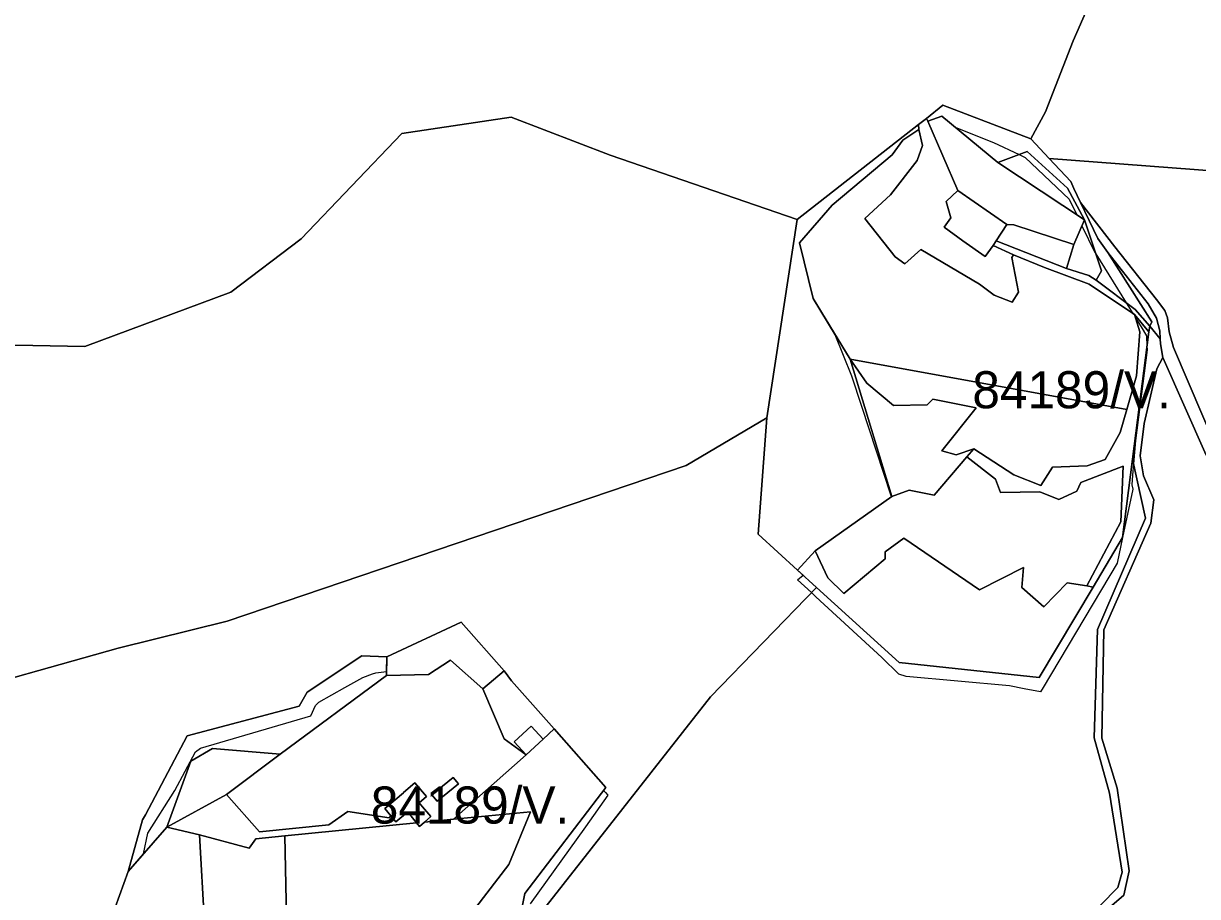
# Model space of a CAD drawing. Extents: x -477304 to -465429, y -1159113 to -1149210.
# Drawn here: x -472450.9 to -471975.9, y -1150947.2 to -1150594.2 of the extents above; entities that cross this region are included whole.
import ezdxf

# ---------------------------------------------------------------- set-up
doc = ezdxf.new("R2010")
doc.units = 0
for name, color, linetype in [('BPEJ_s', 7, 'Continuous'), ('ostatni_s', 7, 'Continuous'), ('PUPFL_s', 7, 'Continuous'), ('trav_porost_s', 7, 'Continuous')]:
    doc.layers.add(name, color=color, linetype=linetype)

msp = doc.modelspace()

# ---------------------------------------------------------------- linework, layer by layer
at = {"layer": 'BPEJ_s'}
msp.add_lwpolyline([(-472079.33, -1150631.66), (-472073.95, -1150636.09), (-472068.23, -1150638.38), (-472058.37, -1150642.33), (-472048.02, -1150647.16), (-472045.57, -1150648.3), (-472027.86, -1150665.15), (-472024.86, -1150671.33), (-472021.58, -1150673.5), (-472022.63, -1150675.94), (-472017.41, -1150686.7), (-472017, -1150687.36), (-472004.72, -1150707.16), (-472002.04, -1150711.48), (-472001.43, -1150711.89), (-472001.05, -1150713.08), (-471998.68, -1150716.89), (-471996.5, -1150720.4), (-471996.35, -1150724.6), (-471996.29, -1150726.16), (-472000.98, -1150762.85), (-472001.76, -1150772.2), (-472002.14, -1150776.76), (-472002.48, -1150780.77), (-472002.05, -1150782.48), (-472006.25, -1150802.06), (-472008.45, -1150812.34), (-472038.32, -1150862.68), (-472039.39, -1150864.49), (-472046.06, -1150863.19), (-472051.97, -1150862.04), (-472093.78, -1150858.2), (-472096.76, -1150857.35), (-472103.59, -1150850.55), (-472130.25, -1150825.99), (-472132.08, -1150824.31), (-472137.66, -1150819.17), (-472135.39, -1150817.29), (-472137.69, -1150815.19), (-472130.62, -1150807.43), (-472099.66, -1150785.5), (-472099.77, -1150785.19), (-472111.69, -1150749.11), (-472115.75, -1150736.83), (-472122.43, -1150720.12), (-472131.44, -1150705.31), (-472136.91, -1150682.79), (-472123.69, -1150667.62), (-472099.44, -1150647.21), (-472095.12, -1150641.33), (-472088.6, -1150637.04), (-472088.78, -1150634.95), (-472085.47, -1150632.51), (-472085, -1150633.6)], close=True, dxfattribs=at)
for points in [[(-472115.75, -1150736.83), (-472122.43, -1150720.12), (-472131.44, -1150705.31), (-472136.91, -1150682.79), (-472123.69, -1150667.62), (-472099.44, -1150647.21), (-472095.12, -1150641.33), (-472088.6, -1150637.04), (-472088.78, -1150634.95), (-472085.47, -1150632.51), (-472085, -1150633.6), (-472079.33, -1150631.66), (-472073.95, -1150636.09), (-472068.23, -1150638.38), (-472058.37, -1150642.33), (-472048.02, -1150647.16), (-472045.57, -1150648.3), (-472027.86, -1150665.15), (-472024.86, -1150671.33), (-472021.58, -1150673.5), (-472022.63, -1150675.94), (-472017.41, -1150686.7), (-472017, -1150687.36), (-472004.72, -1150707.16), (-472002.04, -1150711.48), (-472001.43, -1150711.89), (-472001.05, -1150713.08), (-471998.68, -1150716.89), (-471996.5, -1150720.4), (-471996.35, -1150724.6), (-471996.29, -1150726.16), (-472000.98, -1150762.85), (-472001.76, -1150772.2), (-472002.14, -1150776.76), (-472002.48, -1150780.77), (-472002.05, -1150782.48), (-472006.25, -1150802.06), (-472008.45, -1150812.34), (-472038.32, -1150862.68), (-472039.39, -1150864.49), (-472046.06, -1150863.19), (-472051.97, -1150862.04), (-472093.78, -1150858.2), (-472096.76, -1150857.35), (-472103.59, -1150850.55), (-472130.25, -1150825.99), (-472132.08, -1150824.31), (-472137.66, -1150819.17), (-472135.39, -1150817.29), (-472137.69, -1150815.19), (-472130.62, -1150807.43), (-472099.66, -1150785.5), (-472099.77, -1150785.19), (-472111.69, -1150749.11), (-472115.75, -1150736.83)], [(-472413.83, -1150951.62), (-472408.54, -1150937.09), (-472402.27, -1150929.92), (-472400.53, -1150921.56), (-472389.65, -1150904.28), (-472381.33, -1150888.71), (-472379.2, -1150887.21), (-472334.61, -1150874.2), (-472332.69, -1150869.94), (-472331.41, -1150868.66), (-472320.83, -1150862.73), (-472313.5, -1150858.63), (-472309.7, -1150857.21), (-472308.37, -1150856.71), (-472304, -1150856.27), (-472303.86, -1150850.29), (-472273.74, -1150836.3), (-472256.43, -1150855.91), (-472253.36, -1150860.04), (-472236.22, -1150879.45), (-472215.29, -1150903.16), (-472216.21, -1150904.36), (-472215.44, -1150905.2), (-472214.51, -1150906.2), (-472223.47, -1150918.99), (-472245.87, -1150950.14)], [(-472413.83, -1150951.62), (-472408.54, -1150937.09), (-472402.27, -1150929.92), (-472400.53, -1150921.56), (-472389.65, -1150904.28), (-472381.33, -1150888.71), (-472379.2, -1150887.21), (-472334.61, -1150874.2), (-472332.69, -1150869.94), (-472331.41, -1150868.66), (-472320.83, -1150862.73), (-472313.5, -1150858.63), (-472309.7, -1150857.21), (-472308.37, -1150856.71), (-472304, -1150856.27), (-472303.86, -1150850.29), (-472273.74, -1150836.3), (-472256.43, -1150855.91), (-472253.36, -1150860.04)], [(-472253.36, -1150860.04), (-472236.22, -1150879.45), (-472215.29, -1150903.16), (-472216.21, -1150904.36), (-472215.44, -1150905.2), (-472214.51, -1150906.2), (-472223.47, -1150918.99), (-472245.87, -1150950.14)]]:
    msp.add_lwpolyline(points, dxfattribs=at)
at = {"layer": 'ostatni_s'}
for points in [[(-472001.16, -1150709.85), (-472016.93, -1150697.93), (-472014.75, -1150694.16), (-472021.58, -1150673.5), (-472028.42, -1150660.74), (-472044.81, -1150645.98), (-472056.67, -1150650.33), (-472079.33, -1150631.66), (-472085, -1150633.6), (-472085.47, -1150632.51), (-472078.89, -1150627.19), (-472043.27, -1150640.86), (-472035.84, -1150648.76), (-472027.15, -1150658), (-472025.96, -1150660.82), (-472023.21, -1150666.54), (-472016.23, -1150681.07), (-472012.2, -1150686.81), (-471994.36, -1150714.85), (-471995.15, -1150716.59)], [(-472056.67, -1150650.33), (-472044.81, -1150645.98), (-472028.42, -1150660.74), (-472021.58, -1150673.5)], [(-472072.86, -1150661.68), (-472053, -1150675.49), (-472057.37, -1150682.06), (-472058.61, -1150683.93), (-472061.84, -1150688.43), (-472070.78, -1150682.02), (-472078.41, -1150676.53), (-472075.67, -1150672.72), (-472077.62, -1150666.2)], [(-472016.93, -1150697.93), (-472019.9, -1150696.1), (-472028.84, -1150693.28), (-472025.88, -1150683.49), (-472021.58, -1150673.5), (-472014.75, -1150694.16)], [(-472001.16, -1150709.85), (-471995.15, -1150716.59), (-471995.62, -1150718.9), (-472001.43, -1150711.89), (-472019.67, -1150699.6), (-472037.84, -1150692.88), (-472050.28, -1150687.75), (-472058.61, -1150683.93), (-472057.37, -1150682.06), (-472028.84, -1150693.28), (-472019.9, -1150696.1), (-472016.93, -1150697.93)], [(-472001.43, -1150711.89), (-471995.62, -1150718.9), (-472002.19, -1150770.28), (-472006.25, -1150802.06), (-472018.06, -1150822.05), (-472020.7, -1150821.52), (-472006.95, -1150795.71), (-472006.01, -1150773.13), (-472023.11, -1150779.83), (-472024.67, -1150783.33), (-472031.99, -1150786.68), (-472039.68, -1150783.54), (-472055.53, -1150783.77), (-472057.55, -1150778.48), (-472069.19, -1150769.46), (-472066.33, -1150766.1), (-472050.14, -1150776.66), (-472039.28, -1150781), (-472034.53, -1150773.52), (-472020.5, -1150772.98), (-472013.26, -1150770.51), (-472007.19, -1150759.58), (-472004.48, -1150750.29), (-472000.51, -1150736.7), (-471999.19, -1150718.83)], [(-472245.5, -1150878.27), (-472240.6, -1150883.53), (-472247.45, -1150889.91), (-472252.35, -1150884.65)], [(-472289.48, -1150910.91), (-472286.07, -1150914.9), (-472288.61, -1150917.08), (-472290.66, -1150918.83), (-472291.85, -1150917.4), (-472294.05, -1150914.76), (-472295.47, -1150913.04), (-472300.25, -1150917.01), (-472302.23, -1150914.62), (-472304.71, -1150911.63), (-472297.06, -1150905.24), (-472297.17, -1150905.1), (-472292.5, -1150901.2), (-472287.78, -1150906.82), (-472290.8, -1150909.38)], [(-472277, -1150899.12), (-472274.89, -1150901.68), (-472283.54, -1150908.64), (-472285.62, -1150906.09)]]:
    msp.add_lwpolyline(points, close=True, dxfattribs=at)
for points in [[(-471972.33, -1150768.74), (-471989.93, -1150729.27), (-471990.88, -1150723.7), (-471990.97, -1150721.73), (-471991.11, -1150718.46), (-471992.43, -1150713.29), (-471995.79, -1150707.54), (-472012.2, -1150686.81), (-472016.23, -1150681.07), (-472023.21, -1150666.54), (-472009.39, -1150684.49), (-471992.42, -1150705.83), (-471989.07, -1150710.16), (-471988, -1150713.2), (-471987.35, -1150718.8), (-471985.66, -1150725.19), (-471967.81, -1150766.82)], [(-472015.17, -1150950.67), (-472008.08, -1150943.54), (-472006.38, -1150937.3), (-472011.45, -1150905.36), (-472017.74, -1150883), (-472016.32, -1150839.19), (-471996.89, -1150794.18), (-472002.19, -1150770.28), (-471995.62, -1150718.9), (-471995.15, -1150716.59), (-471990.97, -1150721.73), (-471990.88, -1150723.7), (-471989.93, -1150729.27), (-471992.39, -1150733.8), (-471997.41, -1150755.98), (-471999.02, -1150768.94), (-471997.7, -1150777.07), (-471993.55, -1150786.79), (-471994.81, -1150796.2), (-472013.73, -1150839.41), (-472014.59, -1150883.17), (-472008.42, -1150903.45), (-472003.49, -1150936.81), (-472005.63, -1150946.67), (-472012.37, -1150952.43)]]:
    msp.add_lwpolyline(points, dxfattribs=at)
at = {"layer": 'PUPFL_s'}
for points in [[(-471748.01, -1150670.55), (-472035.84, -1150648.76), (-472043.27, -1150640.86), (-472037.4, -1150629.83), (-472026.25, -1150601.23), (-472016.94, -1150579.83), (-471986.03, -1150495.18), (-471982.97, -1150486.6), (-471980.57, -1150429.23), (-471991.09, -1150374.9), (-471993.59, -1150363.43), (-471998.26, -1150341.73), (-472015.09, -1150293.26), (-471978.09, -1150311.03), (-471962.31, -1150318.27)], [(-472474.6, -1150581.97), (-472427.04, -1150575.2), (-472360, -1150564.11), (-472341.07, -1150561.59), (-472304.15, -1150552.49), (-472181.36, -1150520.13), (-471986.03, -1150495.18), (-472016.94, -1150579.83), (-472026.25, -1150601.23), (-472037.4, -1150629.83), (-472043.27, -1150640.86), (-472078.89, -1150627.19), (-472085.47, -1150632.51), (-472088.78, -1150634.95), (-472137.89, -1150673.47), (-472213.47, -1150647.35), (-472253.52, -1150632.06), (-472297.78, -1150638.59), (-472338.45, -1150681.19), (-472366.98, -1150702.74), (-472426.02, -1150724.76), (-472447.12, -1150724.43), (-472512.38, -1150723.17)], [(-472512.38, -1150723.17), (-472447.12, -1150724.43), (-472426.02, -1150724.76), (-472366.98, -1150702.74), (-472338.45, -1150681.19), (-472297.78, -1150638.59), (-472253.52, -1150632.06), (-472213.47, -1150647.35), (-472137.89, -1150673.47), (-472150.12, -1150753.67), (-472182.72, -1150772.9), (-472368.48, -1150835.88), (-472412.5, -1150846.83), (-472486.4, -1150867.47)], [(-472012.37, -1150952.43), (-472005.63, -1150946.67), (-472003.49, -1150936.81), (-472008.42, -1150903.45), (-472014.59, -1150883.17), (-472013.73, -1150839.41), (-471994.81, -1150796.2), (-471993.55, -1150786.79), (-471997.7, -1150777.07), (-471999.02, -1150768.94), (-471997.41, -1150755.98), (-471992.39, -1150733.8), (-471989.93, -1150729.27), (-471972.33, -1150768.74)], [(-472486.4, -1150867.47), (-472412.5, -1150846.83), (-472368.48, -1150835.88), (-472182.72, -1150772.9), (-472150.12, -1150753.67), (-472153.65, -1150800.65), (-472137.69, -1150815.19), (-472130.01, -1150822.18), (-472172.9, -1150866.43), (-472256.63, -1150973.12)], [(-472256.63, -1150973.12), (-472172.9, -1150866.43), (-472130.01, -1150822.18), (-472096.64, -1150852.57), (-472040.01, -1150858.68), (-472018.06, -1150822.05), (-472006.25, -1150802.06), (-472002.19, -1150770.28), (-471996.89, -1150794.18), (-472016.32, -1150839.19), (-472017.74, -1150883), (-472011.45, -1150905.36), (-472006.38, -1150937.3), (-472008.08, -1150943.54), (-472015.17, -1150950.67)]]:
    msp.add_lwpolyline(points, dxfattribs=at)
for points in [[(-472137.69, -1150815.19), (-472153.65, -1150800.65), (-472150.12, -1150753.67), (-472137.89, -1150673.47), (-472088.78, -1150634.95), (-472088.6, -1150637.04), (-472095.12, -1150641.33), (-472099.44, -1150647.21), (-472123.69, -1150667.62), (-472136.91, -1150682.79), (-472131.44, -1150705.31), (-472116.46, -1150729.94), (-472099.57, -1150785.43), (-472130.62, -1150807.43)], [(-471992.42, -1150705.83), (-472009.39, -1150684.49), (-472023.21, -1150666.54), (-472025.96, -1150660.82), (-472027.15, -1150658), (-472035.84, -1150648.76), (-471748.01, -1150670.55), (-471749.35, -1150687.64), (-471782.5, -1150801.55), (-471953.62, -1150803.16), (-471955.8, -1150799.47), (-471962.01, -1150782.82), (-471967.81, -1150766.82), (-471985.66, -1150725.19), (-471987.35, -1150718.8), (-471988, -1150713.2), (-471989.07, -1150710.16)], [(-471992.43, -1150713.29), (-471991.11, -1150718.46), (-471990.97, -1150721.73), (-471995.15, -1150716.59), (-471994.36, -1150714.85), (-472012.2, -1150686.81), (-471995.79, -1150707.54)], [(-472339.36, -1150870.23), (-472384.67, -1150882.25), (-472401.51, -1150914.18), (-472402.72, -1150916.16), (-472408.54, -1150937.09), (-472413.83, -1150951.62), (-472409.16, -1150981.78), (-472407.74, -1150994.94), (-472370.13, -1150981.25), (-472318.12, -1150981.78), (-472311.62, -1150979.72), (-472275.59, -1150964.16), (-472249.97, -1150955.53), (-472248.07, -1150946.03), (-472215.29, -1150903.16), (-472236.22, -1150879.45), (-472253.36, -1150860.04), (-472256.43, -1150855.91), (-472273.74, -1150836.3), (-472303.86, -1150850.29), (-472313.91, -1150849.82), (-472336.13, -1150864.58)], [(-472339.36, -1150870.23), (-472336.13, -1150864.58), (-472313.91, -1150849.82), (-472303.86, -1150850.29), (-472304.04, -1150857.88), (-472346.97, -1150889.66), (-472374.42, -1150887.4), (-472383.14, -1150892.48), (-472392.88, -1150919.19), (-472408.54, -1150937.09), (-472402.72, -1150916.16), (-472401.51, -1150914.18), (-472384.67, -1150882.25)]]:
    msp.add_lwpolyline(points, close=True, dxfattribs=at)
at = {"layer": 'trav_porost_s'}
for points in [[(-472070.78, -1150682.02), (-472061.84, -1150688.43), (-472058.61, -1150683.93), (-472050.28, -1150687.75), (-472050.96, -1150688.75), (-472048.34, -1150702.78), (-472050.91, -1150706.85), (-472058.13, -1150704.01), (-472064.14, -1150699.6), (-472087.81, -1150685.49), (-472094.26, -1150691.41), (-472098.15, -1150688.56), (-472110.52, -1150673.08), (-472100.12, -1150663.5), (-472089.25, -1150649.59), (-472087.1, -1150643.51), (-472088.6, -1150637.04), (-472088.78, -1150634.95), (-472085.47, -1150632.51), (-472085, -1150633.6), (-472072.86, -1150661.68), (-472077.62, -1150666.2), (-472075.67, -1150672.72), (-472078.41, -1150676.53)], [(-472056.67, -1150650.33), (-472021.58, -1150673.5), (-472025.88, -1150683.49), (-472050.15, -1150675.61), (-472053, -1150675.49), (-472072.86, -1150661.68), (-472085, -1150633.6), (-472079.33, -1150631.66)], [(-472064.14, -1150699.6), (-472058.13, -1150704.01), (-472050.91, -1150706.85), (-472048.34, -1150702.78), (-472050.96, -1150688.75), (-472050.28, -1150687.75), (-472037.84, -1150692.88), (-472019.67, -1150699.6), (-472001.43, -1150711.89), (-471999.19, -1150718.83), (-472000.51, -1150736.7), (-472004.48, -1150750.29), (-472116.46, -1150729.94), (-472131.44, -1150705.31), (-472136.91, -1150682.79), (-472123.69, -1150667.62), (-472099.44, -1150647.21), (-472095.12, -1150641.33), (-472088.6, -1150637.04), (-472087.1, -1150643.51), (-472089.25, -1150649.59), (-472100.12, -1150663.5), (-472110.52, -1150673.08), (-472098.15, -1150688.56), (-472094.26, -1150691.41), (-472087.81, -1150685.49)], [(-472050.15, -1150675.61), (-472025.88, -1150683.49), (-472028.84, -1150693.28), (-472057.37, -1150682.06), (-472053, -1150675.49)], [(-472099.57, -1150785.43), (-472116.46, -1150729.94), (-472109.67, -1150739.56), (-472098.91, -1150748.58), (-472085.22, -1150748.35), (-472082.99, -1150746.08), (-472065.47, -1150749.52), (-472079.28, -1150766.99), (-472073.5, -1150768.54), (-472066.33, -1150766.1), (-472069.19, -1150769.46), (-472082.41, -1150784.95), (-472092.52, -1150782.89)], [(-472065.47, -1150749.52), (-472082.99, -1150746.08), (-472085.22, -1150748.35), (-472098.91, -1150748.58), (-472109.67, -1150739.56), (-472116.46, -1150729.94), (-472004.48, -1150750.29), (-472007.19, -1150759.58), (-472013.26, -1150770.51), (-472020.5, -1150772.98), (-472034.53, -1150773.52), (-472039.28, -1150781), (-472050.14, -1150776.66), (-472066.33, -1150766.1), (-472073.5, -1150768.54), (-472079.28, -1150766.99)], [(-472082.41, -1150784.95), (-472069.19, -1150769.46), (-472057.55, -1150778.48), (-472055.53, -1150783.77), (-472039.68, -1150783.54), (-472031.99, -1150786.68), (-472024.67, -1150783.33), (-472023.11, -1150779.83), (-472006.01, -1150773.13), (-472006.95, -1150795.71), (-472020.7, -1150821.52), (-472028.58, -1150820.35), (-472038.04, -1150829.99), (-472046.97, -1150822.23), (-472046.33, -1150814.17), (-472064.02, -1150823.23), (-472094.7, -1150802.24), (-472102.22, -1150807.76), (-472102.28, -1150810.7), (-472118.91, -1150824.7), (-472125.49, -1150818.29), (-472130.62, -1150807.43), (-472099.57, -1150785.43), (-472092.52, -1150782.89)], [(-472018.06, -1150822.05), (-472040.01, -1150858.68), (-472096.64, -1150852.57), (-472130.01, -1150822.18), (-472137.69, -1150815.19), (-472130.62, -1150807.43), (-472125.49, -1150818.29), (-472118.91, -1150824.7), (-472102.28, -1150810.7), (-472102.22, -1150807.76), (-472094.7, -1150802.24), (-472064.02, -1150823.23), (-472046.33, -1150814.17), (-472046.97, -1150822.23), (-472038.04, -1150829.99), (-472028.58, -1150820.35), (-472020.7, -1150821.52)], [(-472303.86, -1150850.29), (-472273.74, -1150836.3), (-472256.43, -1150855.91), (-472265.02, -1150863.23), (-472278.12, -1150851.59), (-472287.05, -1150857.41), (-472304.04, -1150857.88)], [(-472276.92, -1150915.92), (-472288.61, -1150917.08), (-472286.07, -1150914.9), (-472289.48, -1150910.91), (-472290.8, -1150909.38), (-472287.78, -1150906.82), (-472292.5, -1150901.2), (-472297.17, -1150905.1), (-472297.06, -1150905.24), (-472304.71, -1150911.63), (-472302.23, -1150914.62), (-472302.95, -1150915.33), (-472319.58, -1150912.86), (-472327.37, -1150918.27), (-472355.37, -1150921), (-472368.76, -1150905.98), (-472346.97, -1150889.66), (-472304.04, -1150857.88), (-472287.05, -1150857.41), (-472278.12, -1150851.59), (-472265.02, -1150863.23), (-472256.35, -1150883.45), (-472247.45, -1150889.91)], [(-472265.02, -1150863.23), (-472256.43, -1150855.91), (-472253.36, -1150860.04), (-472236.22, -1150879.45), (-472240.6, -1150883.53), (-472245.5, -1150878.27), (-472252.35, -1150884.65), (-472247.45, -1150889.91), (-472256.35, -1150883.45)], [(-472409.16, -1150981.78), (-472385.5, -1150976.96), (-472378.63, -1150976.55), (-472343.98, -1150975.66), (-472330.23, -1150970.61), (-472276.74, -1150963.19), (-472254.53, -1150934.27), (-472245.71, -1150912.98), (-472276.92, -1150915.92), (-472247.45, -1150889.91), (-472240.6, -1150883.53), (-472236.22, -1150879.45), (-472215.29, -1150903.16), (-472248.07, -1150946.03), (-472249.97, -1150955.53), (-472275.59, -1150964.16), (-472311.62, -1150979.72), (-472318.12, -1150981.78), (-472370.13, -1150981.25), (-472407.74, -1150994.94)], [(-472368.76, -1150905.98), (-472392.88, -1150919.19), (-472383.14, -1150892.48), (-472374.42, -1150887.4), (-472346.97, -1150889.66)], [(-472277, -1150899.12), (-472285.62, -1150906.09), (-472283.54, -1150908.64), (-472274.89, -1150901.68)], [(-472359.5, -1150927.71), (-472379.71, -1150922.24), (-472392.88, -1150919.19), (-472368.76, -1150905.98), (-472355.37, -1150921), (-472327.37, -1150918.27), (-472319.58, -1150912.86), (-472302.95, -1150915.33), (-472302.23, -1150914.62), (-472300.25, -1150917.01), (-472295.47, -1150913.04), (-472294.05, -1150914.76), (-472291.85, -1150917.4), (-472345.06, -1150922.67), (-472356.79, -1150923.83)], [(-472345.06, -1150922.67), (-472291.85, -1150917.4), (-472290.66, -1150918.83), (-472288.61, -1150917.08), (-472276.92, -1150915.92), (-472245.71, -1150912.98), (-472254.53, -1150934.27), (-472276.74, -1150963.19), (-472330.23, -1150970.61), (-472343.98, -1150975.66)], [(-472392.88, -1150919.19), (-472379.71, -1150922.24), (-472377.6, -1150958.05), (-472378.63, -1150976.55), (-472385.5, -1150976.96), (-472409.16, -1150981.78), (-472413.83, -1150951.62), (-472408.54, -1150937.09)], [(-472343.98, -1150975.66), (-472378.63, -1150976.55), (-472377.6, -1150958.05), (-472379.71, -1150922.24), (-472359.5, -1150927.71), (-472356.79, -1150923.83), (-472345.06, -1150922.67)]]:
    msp.add_lwpolyline(points, close=True, dxfattribs=at)

# ---------------------------------------------------------------- texts
at = {"layer": 'BPEJ_s'}
for p in [(-472066.99, -1150749.77), (-472310.34, -1150917.71)]:
    msp.add_text('84189/V.', height=15, dxfattribs=at).set_placement(p)

doc.saveas('drawing.dxf')
